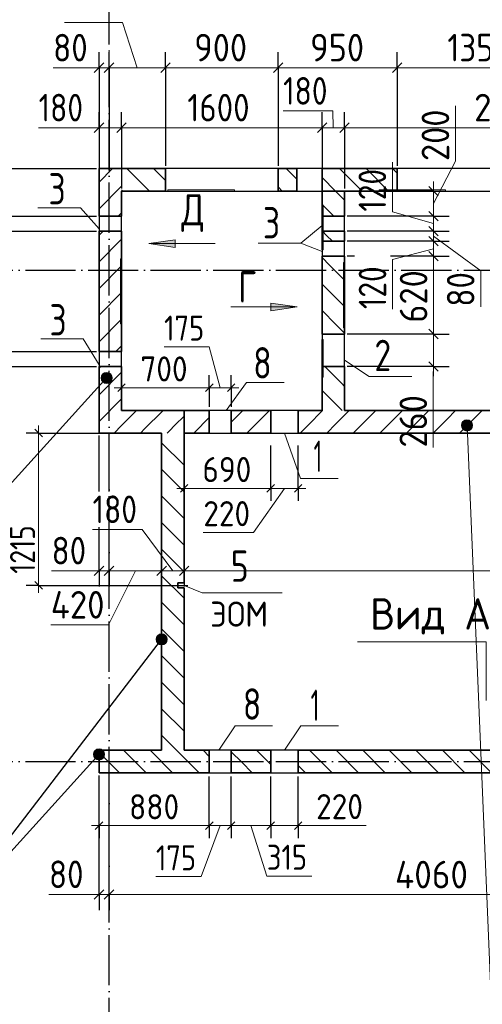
# Model space of a CAD drawing. Header units: millimetres. Extents: x -49773 to 2322955, y -3321 to 58485.
# Tile 411 of 580: x 1576300 to 1579992, y 37901 to 45754. Entities that reach past the tile are written whole.
import ezdxf

# ---------------------------------------------------------------- set-up
doc = ezdxf.new("R2010")
doc.units = ezdxf.units.MM
doc.linetypes.add('______11', pattern=[500, 400, -50, 0, -50])
doc.linetypes.add('______5', pattern=[1100, 800, -100, 100, -100])
for name, color, linetype, lineweight in [('Standard', 7, 'Continuous', 25), ('Высотная отметки_ общее', 7, 'Continuous', 13), ('Макрос окна_ общее', 7, 'Continuous', 13), ('Ограждение_ 2D надпись', 7, 'Continuous', 13), ('Размерная линия_ общее', 7, 'Continuous', 13), ('Размерная линия_ общее_1', 7, 'Continuous', 13), ('Стена_ общее', 7, 'Continuous', 35), ('Стена_ Сборный элемент', 7, 'Continuous', 35), ('тонкая', 7, 'Continuous', 25), ('Фундамент (1)', 7, 'Continuous', 35)]:
    doc.layers.add(name, color=color, linetype=linetype, lineweight=lineweight)
doc.layers.add('Осевая линия_ общее', color=7, linetype='______5', lineweight=13, true_color=0xa0a0a0)
doc.styles.add('ISOCPEUR', font='txt')

msp = doc.modelspace()

# ---------------------------------------------------------------- hatches: boundary and pattern name
at = {"layer": 'Высотная отметки_ общее', "linetype": 'Continuous', "lineweight": 13, "transparency": 33554687}
for points in [[(1576999.2, 42852.2), (1576953, 42914.3), (1576949.6, 42891.6)], [(1576999.2, 42852.2), (1576949.6, 42891.6), (1576976.5, 42855.5)], [(1576976.5, 42855.5), (1576949.6, 42891.6), (1576958, 42869.8)], [(1577021, 42860.5), (1576967.3, 42932.8), (1576953, 42914.3)], [(1577021, 42860.5), (1576953, 42914.3), (1576999.2, 42852.2)], [(1577035.3, 42879), (1576989.1, 42941.1), (1576967.3, 42932.8)], [(1577035.3, 42879), (1576967.3, 42932.8), (1577021, 42860.5)], [(1577038.6, 42901.7), (1577011.7, 42937.8), (1576989.1, 42941.1)], [(1577038.6, 42901.7), (1576989.1, 42941.1), (1577035.3, 42879)], [(1577011.7, 42937.8), (1577038.6, 42901.7), (1577030.2, 42923.5)], [(1579905.8, 42544.2), (1579864.7, 42562.6), (1579843.3, 42554.5)], [(1579864.7, 42562.6), (1579905.8, 42544.2), (1579887.8, 42559.2)], [(1579910.4, 42499.7), (1579828.3, 42536.5), (1579824.9, 42513.4)], [(1579910.4, 42499.7), (1579824.9, 42513.4), (1579895.5, 42481.7)], [(1579895.5, 42481.7), (1579824.9, 42513.4), (1579833, 42492)], [(1579913.9, 42522.8), (1579843.3, 42554.5), (1579828.3, 42536.5)], [(1579913.9, 42522.8), (1579828.3, 42536.5), (1579910.4, 42499.7)], [(1579895.5, 42481.7), (1579833, 42492), (1579874.1, 42473.6)], [(1579874.1, 42473.6), (1579833, 42492), (1579851, 42477.1)], [(1579905.8, 42544.2), (1579843.3, 42554.5), (1579913.9, 42522.8)], [(1577459.7, 40776), (1577406, 40848.2), (1577391.7, 40829.7)], [(1577474, 40794.5), (1577427.8, 40856.6), (1577406, 40848.2)], [(1577474, 40794.5), (1577406, 40848.2), (1577459.7, 40776)], [(1577477.3, 40817.1), (1577450.4, 40853.2), (1577427.8, 40856.6)], [(1577477.3, 40817.1), (1577427.8, 40856.6), (1577474, 40794.5)], [(1577450.4, 40853.2), (1577477.3, 40817.1), (1577468.9, 40838.9)], [(1577437.9, 40767.6), (1577391.7, 40829.7), (1577388.3, 40807.1)], [(1577437.9, 40767.6), (1577388.3, 40807.1), (1577415.2, 40771)], [(1577415.2, 40771), (1577388.3, 40807.1), (1577396.7, 40785.2)], [(1577459.7, 40776), (1577391.7, 40829.7), (1577437.9, 40767.6)], [(1576937.9, 39849.6), (1576891.7, 39911.7), (1576888.3, 39889.1)], [(1576959.7, 39858), (1576906, 39930.2), (1576891.7, 39911.7)], [(1576959.7, 39858), (1576891.7, 39911.7), (1576937.9, 39849.6)], [(1576974, 39876.5), (1576927.8, 39938.6), (1576906, 39930.2)], [(1576974, 39876.5), (1576906, 39930.2), (1576959.7, 39858)], [(1576977.3, 39899.2), (1576950.4, 39935.3), (1576927.8, 39938.6)], [(1576977.3, 39899.2), (1576927.8, 39938.6), (1576974, 39876.5)], [(1576950.4, 39935.3), (1576977.3, 39899.2), (1576968.9, 39921)], [(1576937.9, 39849.6), (1576888.3, 39889.1), (1576915.2, 39853)], [(1576915.2, 39853), (1576888.3, 39889.1), (1576896.7, 39867.3)]]:
    msp.add_hatch(color=7, dxfattribs=at).paths.add_polyline_path(points)
at = {"layer": 'Осевая линия_ общее', "linetype": 'Continuous', "lineweight": 13, "transparency": 33554687}
for points in [[(1577541, 43938.2), (1577331, 43968.2), (1577541, 43998.2)], [(1578304.6, 43493), (1578514.6, 43463), (1578304.6, 43433)]]:
    msp.add_hatch(color=7, dxfattribs=at).paths.add_polyline_path(points, flags=16)

# ---------------------------------------------------------------- linework, layer by layer
at = {"layer": 'Standard', "color": 7, "linetype": 'Continuous', "lineweight": 25, "transparency": 33554687}
for p, q in [((1578362.8, 44567.4), (1577462.8, 44567.4)), ((1577462.8, 44387.4), (1578362.8, 44387.4))]:
    msp.add_line(p, q, dxfattribs=at)
at = {"layer": 'Высотная отметки_ общее', "color": 7, "linetype": 'Continuous', "lineweight": 13, "transparency": 33554687}
for p, q in [((1576967.3, 42932.8), (1576967.3, 42932.8)), ((1577030.2, 42923.5), (1577030.2, 42923.5)), ((1576958, 42869.8), (1576958, 42869.8)), ((1577021, 42860.5), (1577021, 42860.5)), ((1579828.3, 42536.5), (1579828.3, 42536.5)), ((1579887.8, 42559.2), (1579887.8, 42559.2)), ((1579910.4, 42499.7), (1579910.4, 42499.7)), ((1579851, 42477.1), (1579851, 42477.1)), ((1577406, 40848.2), (1577406, 40848.2)), ((1577468.9, 40838.9), (1577468.9, 40838.9)), ((1577396.7, 40785.2), (1577396.7, 40785.2)), ((1577459.7, 40776), (1577459.7, 40776)), ((1576906, 39930.2), (1576906, 39930.2)), ((1576968.9, 39921), (1576968.9, 39921)), ((1576896.7, 39867.3), (1576896.7, 39867.3)), ((1576959.7, 39858), (1576959.7, 39858))]:
    msp.add_line(p, q, dxfattribs=at)
for points in [[(1576994.1, 42901), (1575656.1, 41423.8), (1573387.9, 41423.8)], [(1579871.1, 42518.1), (1580062.1, 37936.7), (1582330.2, 37936.7)], [(1576932.8, 39897.2), (1575594.8, 38420), (1573326.6, 38420)]]:
    msp.add_lwpolyline(points, dxfattribs=at)
for centre in [(1576994.1, 42896.7), (1579869.4, 42518.1), (1577432.8, 40812.1), (1576932.8, 39894.1)]:
    msp.add_circle(centre, 45, dxfattribs=at)
at = {"layer": 'Макрос окна_ общее', "color": 7, "linetype": 'Continuous', "lineweight": -3, "transparency": 33554687}
for p, q in [((1578662.8, 44567.4), (1578512.8, 44567.4)), ((1578712.8, 44567.4), (1578662.8, 44567.4)), ((1578712.8, 44567.4), (1578662.8, 44567.4)), ((1578512.8, 44387.4), (1578712.8, 44387.4)), ((1578662.8, 44387.4), (1578712.8, 44387.4)), ((1576932.8, 44187.4), (1576932.8, 44067.4)), ((1577112.8, 44067.4), (1577112.8, 44187.4)), ((1578712.8, 44187.4), (1578712.8, 44067.4)), ((1578892.8, 44067.4), (1578892.8, 44187.4)), ((1578712.8, 43987.4), (1578712.8, 43867.4)), ((1578892.8, 43867.4), (1578892.8, 43987.4)), ((1578712.8, 43247.4), (1578712.8, 42987.4)), ((1578892.8, 42987.4), (1578892.8, 43247.4)), ((1576932.8, 43107.4), (1576932.8, 42987.4)), ((1577112.8, 42987.4), (1577112.8, 43107.4)), ((1577987.8, 42637.4), (1577812.8, 42637.4)), ((1578522.8, 42637.4), (1578302.8, 42637.4)), ((1577812.8, 42457.4), (1577987.8, 42457.4)), ((1578302.8, 42457.4), (1578522.8, 42457.4)), ((1577987.8, 39927.4), (1577812.8, 39927.4)), ((1578522.8, 39927.4), (1578302.8, 39927.4)), ((1577812.8, 39747.4), (1577987.8, 39747.4)), ((1578302.8, 39747.4), (1578522.8, 39747.4))]:
    msp.add_line(p, q, dxfattribs=at)
at = {"layer": 'Ограждение_ 2D надпись', "color": 7, "linetype": 'Continuous', "lineweight": 13, "transparency": 33554687}
msp.add_line((1578713.2, 43906.3), (1578543.1, 43971.3), dxfattribs=at)
for points in [[(1576932.8, 44087.4), (1576785.9, 44254.3), (1576445.9, 44254.3)], [(1578713.2, 44112.2), (1578543.1, 43971.3), (1578203.1, 43971.3)], [(1576932.8, 43001.6), (1576807.6, 43209.4), (1576467.6, 43209.4)], [(1578892.8, 43037.8), (1579089.4, 42909.7), (1579429.4, 42909.7)], [(1577612.8, 41242.4), (1577755.4, 41183.4), (1578395.4, 41183.4)]]:
    msp.add_lwpolyline(points, dxfattribs=at)
at = {"layer": 'Осевая линия_ общее', "color": 253, "linetype": '______11', "lineweight": -3, "true_color": 0xa0a0a0, "transparency": 33554687}
for p, q in [((1577012.8, 5547.4), (1577012.8, 55627.4)), ((1565842.8, 43757.4), (1584262.8, 43757.4)), ((1565842.8, 39837.4), (1584262.8, 39837.4))]:
    msp.add_line(p, q, dxfattribs=at)
at = {"layer": 'Осевая линия_ общее', "color": 7, "linetype": 'Continuous', "lineweight": 13, "transparency": 33554687}
for p, q in [((1577331, 43968.2), (1577541, 43998.2)), ((1577541, 43998.2), (1577541, 43938.2)), ((1577331, 43968.2), (1577861, 43968.2)), ((1577331, 43968.2), (1577331, 43968.2)), ((1577331, 43968.2), (1577331, 43968.2)), ((1577331, 43968.2), (1577331, 43968.2)), ((1577541, 43938.2), (1577331, 43968.2)), ((1577541, 43968.2), (1577556, 43968.2)), ((1578514.6, 43463), (1577984.6, 43463)), ((1578304.6, 43463), (1578289.6, 43463)), ((1578304.6, 43433), (1578304.6, 43493)), ((1578304.6, 43493), (1578514.6, 43463)), ((1578514.6, 43463), (1578304.6, 43433)), ((1578514.6, 43463), (1578514.6, 43463)), ((1578514.6, 43463), (1578514.6, 43463)), ((1578514.6, 43463), (1578514.6, 43463))]:
    msp.add_line(p, q, dxfattribs=at)
for points in [[(1577947.1, 42637.4), (1578111.2, 42861.3), (1578411.2, 42861.3)], [(1578412.8, 42457.4), (1578540.7, 42095.2), (1578840.7, 42095.2)], [(1580023.3, 40323.6), (1580023.3, 40793.6), (1578996.2, 40793.6)], [(1577887.8, 39927.4), (1578018.4, 40122.6), (1578318.4, 40122.6)], [(1578412.8, 39927.4), (1578543.4, 40122.6), (1578843.4, 40122.6)]]:
    msp.add_lwpolyline(points, dxfattribs=at)
at = {"layer": 'Размерная линия_ общее', "color": 7, "linetype": 'Continuous', "lineweight": 13, "transparency": 33554687}
for p, q in [((1577119.6, 45731.1), (1576657.6, 45731.1)), ((1577237.8, 45371.4), (1577119.6, 45731.1)), ((1576852.9, 45370.8), (1576566.9, 45370.8)), ((1576972.8, 45371.4), (1576852.9, 45370.8)), ((1576932.8, 45371.4), (1576857.8, 45371.4)), ((1576932.8, 45371.4), (1577012.8, 45371.4)), ((1577012.8, 45371.4), (1577462.8, 45371.4)), ((1577462.8, 45371.4), (1578362.8, 45371.4)), ((1578362.8, 45371.4), (1579312.8, 45371.4)), ((1579312.8, 45371.4), (1580662.8, 45371.4)), ((1578798, 45026.2), (1578402, 45026.2)), ((1578802.8, 44892.9), (1578798, 45026.2)), ((1579777.6, 44626.6), (1579777.6, 45066.6)), ((1576847, 44892.8), (1576451, 44892.8)), ((1577022.8, 44892.9), (1576847, 44892.8)), ((1576932.8, 44892.9), (1576857.8, 44892.9)), ((1576932.8, 44892.9), (1577112.8, 44892.9)), ((1577112.8, 44892.9), (1578712.8, 44892.9)), ((1578712.8, 44892.9), (1578892.8, 44892.9)), ((1578892.8, 44892.9), (1581552.8, 44892.9)), ((1579274.1, 44223), (1579274.1, 44619)), ((1579603.1, 44287.4), (1579777.6, 44626.6)), ((1579603.1, 44387.4), (1579603.1, 44462.4)), ((1579603.1, 44127.4), (1579274.1, 44223)), ((1579603.1, 44187.4), (1579603.1, 44067.4)), ((1579603.1, 44067.4), (1579603.1, 43987.4)), ((1579603.1, 44027.4), (1579979.2, 43751.4)), ((1579603.1, 43987.4), (1579603.1, 43867.4)), ((1579603.1, 43927.4), (1579275.4, 43842.2)), ((1579275.4, 43842.2), (1579275.4, 43446.2)), ((1579979.2, 43751.4), (1579979.2, 43465.4)), ((1579603.1, 43247.4), (1579603.1, 42987.4)), ((1579603.1, 43117.4), (1579600.8, 42781.2)), ((1579603.1, 42987.4), (1579603.1, 42912.4)), ((1579600.8, 42781.2), (1579600.8, 42341.2)), ((1577277.6, 41689.2), (1576881.6, 41689.2)), ((1577522.8, 41358), (1577277.6, 41689.2)), ((1576840.4, 41359.6), (1576554.4, 41359.6)), ((1576972.8, 41358), (1576840.4, 41359.6)), ((1576932.8, 41358), (1576857.8, 41358)), ((1576932.8, 41358), (1577012.8, 41358)), ((1577222.8, 41358), (1577009.9, 40927.7)), ((1577012.8, 41358), (1577432.8, 41358)), ((1577432.8, 41358), (1577612.8, 41358)), ((1577612.8, 41358), (1582512.8, 41358)), ((1577009.9, 40927.7), (1576547.9, 40927.7)), ((1576819.6, 38778.3), (1576533.6, 38778.3)), ((1576972.8, 38776.2), (1576819.6, 38778.3)), ((1576932.8, 38776.2), (1576857.8, 38776.2)), ((1576932.8, 38776.2), (1577012.8, 38776.2)), ((1577012.8, 38776.2), (1581072.8, 38776.2))]:
    msp.add_line(p, q, dxfattribs=at)
at = {"layer": 'Размерная линия_ общее', "color": 253, "linetype": 'Continuous', "lineweight": -3, "true_color": 0xa0a0a0, "transparency": 33554687}
for p, q in [((1576932.8, 45371.4), (1576932.8, 45496.4)), ((1577012.8, 45371.4), (1577012.8, 45496.4)), ((1577462.8, 45371.4), (1577462.8, 45496.4)), ((1578362.8, 45371.4), (1578362.8, 45496.4)), ((1579312.8, 45371.4), (1579312.8, 45496.4)), ((1576932.8, 45371.4), (1576932.8, 45246.4)), ((1576932.8, 45371.4), (1576932.8, 44537.4)), ((1577012.8, 45371.4), (1577012.8, 45246.4)), ((1577012.8, 45371.4), (1577012.8, 44537.4)), ((1577462.8, 45371.4), (1577462.8, 45246.4)), ((1577462.8, 45371.4), (1577462.8, 44587.4)), ((1578362.8, 45371.4), (1578362.8, 45246.4)), ((1578362.8, 45371.4), (1578362.8, 44587.4)), ((1579312.8, 45371.4), (1579312.8, 45246.4)), ((1579312.8, 45371.4), (1579312.8, 44587.4)), ((1576932.8, 44892.9), (1576932.8, 45017.9)), ((1577112.8, 44892.9), (1577112.8, 45017.9)), ((1578712.8, 44892.9), (1578712.8, 45017.9)), ((1578892.8, 44892.9), (1578892.8, 45017.9)), ((1576932.8, 44892.9), (1576932.8, 44897.1)), ((1576932.8, 44892.9), (1576932.8, 44767.9)), ((1577112.8, 44892.9), (1577112.8, 44767.9)), ((1577112.8, 44892.9), (1577112.8, 44407.4)), ((1578712.8, 44892.9), (1578712.8, 44767.9)), ((1578712.8, 44892.9), (1578712.8, 44407.4)), ((1578892.8, 44892.9), (1578892.8, 44767.9)), ((1578892.8, 44892.9), (1578892.8, 44407.4)), ((1576123.4, 44567.4), (1576912.8, 44567.4)), ((1578971.1, 44387.4), (1578912.8, 44387.4)), ((1579603.1, 44387.4), (1579478.1, 44387.4)), ((1579603.1, 44387.4), (1579728.1, 44387.4)), ((1576123.4, 44187.4), (1576912.8, 44187.4)), ((1579603.1, 44187.4), (1579478.1, 44187.4)), ((1579603.1, 44187.4), (1579728.1, 44187.4)), ((1576123.4, 44067.4), (1576912.8, 44067.4)), ((1579603.1, 44067.4), (1579478.1, 44067.4)), ((1579603.1, 44067.4), (1579728.1, 44067.4)), ((1579603.1, 43987.4), (1579478.1, 43987.4)), ((1579603.1, 43987.4), (1579728.1, 43987.4)), ((1578972.5, 43867.4), (1578912.8, 43867.4)), ((1579603.1, 43867.4), (1579478.1, 43867.4)), ((1579603.1, 43867.4), (1579728.1, 43867.4)), ((1579603.1, 43247.4), (1578912.8, 43247.4)), ((1579603.1, 43247.4), (1579478.1, 43247.4)), ((1579603.1, 43247.4), (1579728.1, 43247.4)), ((1576123.4, 43107.4), (1576912.8, 43107.4)), ((1576123.4, 42987.4), (1576912.8, 42987.4)), ((1579603.1, 42987.4), (1578912.8, 42987.4)), ((1579603.1, 42987.4), (1579478.1, 42987.4)), ((1579603.1, 42987.4), (1579728.1, 42987.4)), ((1576932.8, 41992.2), (1576932.8, 42437.4)), ((1577012.8, 41992.2), (1577012.8, 42437.4)), ((1576932.8, 41358), (1576932.8, 41483)), ((1577012.8, 41358), (1577012.8, 41483)), ((1577432.8, 41358), (1577432.8, 41483)), ((1577612.8, 41358), (1577612.8, 41483)), ((1576932.8, 41358), (1576932.8, 41233)), ((1577012.8, 41358), (1577012.8, 41233)), ((1577432.8, 41358), (1577432.8, 41233)), ((1577612.8, 41358), (1577612.8, 41233)), ((1576932.8, 38776.2), (1576932.8, 38901.2)), ((1577012.8, 38776.2), (1577012.8, 38901.2)), ((1576932.8, 38776.2), (1576932.8, 38651.2)), ((1577012.8, 38776.2), (1577012.8, 38651.2))]:
    msp.add_line(p, q, dxfattribs=at)
at = {"layer": 'Размерная линия_ общее', "color": 7, "linetype": 'Continuous', "lineweight": 25, "transparency": 33554687}
for p, q in [((1576895.3, 45333.9), (1576970.3, 45408.9)), ((1576975.3, 45333.9), (1577050.3, 45408.9)), ((1577425.3, 45333.9), (1577500.3, 45408.9)), ((1578325.3, 45333.9), (1578400.3, 45408.9)), ((1579275.3, 45333.9), (1579350.3, 45408.9)), ((1576895.3, 44855.4), (1576970.3, 44930.4)), ((1577075.3, 44855.4), (1577150.3, 44930.4)), ((1578675.3, 44855.4), (1578750.3, 44930.4)), ((1578855.3, 44855.4), (1578930.3, 44930.4)), ((1579565.6, 44424.9), (1579640.6, 44349.9)), ((1579565.6, 44224.9), (1579640.6, 44149.9)), ((1579565.6, 44104.9), (1579640.6, 44029.9)), ((1579565.6, 44024.9), (1579640.6, 43949.9)), ((1579565.6, 43904.9), (1579640.6, 43829.9)), ((1579565.6, 43284.9), (1579640.6, 43209.9)), ((1579565.6, 43024.9), (1579640.6, 42949.9)), ((1576895.3, 41320.5), (1576970.3, 41395.5)), ((1576975.3, 41320.5), (1577050.3, 41395.5)), ((1577395.3, 41320.5), (1577470.3, 41395.5)), ((1577575.3, 41320.5), (1577650.3, 41395.5)), ((1576895.3, 38738.7), (1576970.3, 38813.7)), ((1576975.3, 38738.7), (1577050.3, 38813.7))]:
    msp.add_line(p, q, dxfattribs=at)
at = {"layer": 'Размерная линия_ общее', "color": 253, "linetype": 'Continuous', "lineweight": -3, "true_color": 0xa0a0a0, "transparency": 33554687}
for points in [[(1579603.1, 44387.4), (1579503.4, 44387.4), (1579503.4, 44387.4), (1579257.1, 44387.4)], [(1579603.1, 44187.4), (1579587.8, 44187.4), (1579587.8, 44187.4), (1578912.8, 44187.4)], [(1579603.1, 44067.4), (1579536.8, 44067.4), (1579536.8, 44067.4), (1578912.8, 44067.4)], [(1579603.1, 43987.4), (1579502.7, 43987.4), (1579502.7, 43987.4), (1578912.8, 43987.4)], [(1579603.1, 43867.4), (1579451.7, 43867.4), (1579451.7, 43867.4), (1579258.4, 43867.4)], [(1577612.8, 41358), (1577612.8, 41376), (1577612.8, 41376), (1577612.8, 41376.1), (1577612.8, 41376.1), (1577612.8, 42637.4)], [(1577432.8, 41358), (1577432.8, 41376.1), (1577432.8, 41376.1), (1577432.8, 41376.2), (1577432.8, 41376.2), (1577432.8, 42437.4)], [(1576932.8, 41358), (1576932.8, 41376.4), (1576932.8, 41376.4), (1576932.8, 41376.4), (1576932.8, 41376.4), (1576932.8, 41706.2)], [(1577012.8, 41358), (1577012.8, 41376.3), (1577012.8, 41376.3), (1577012.8, 41376.4), (1577012.8, 41376.4), (1577012.8, 41706.2)], [(1576932.8, 38776.2), (1576932.8, 38795), (1576932.8, 38795), (1576932.8, 38795.1), (1576932.8, 38795.1), (1576932.8, 38795.1), (1576932.8, 38795.1), (1576932.8, 39727.4)], [(1577012.8, 38776.2), (1577012.8, 38794.9), (1577012.8, 38794.9), (1577012.8, 38795.1), (1577012.8, 38795.1), (1577012.8, 38795.1), (1577012.8, 38795.1), (1577012.8, 39727.4)]]:
    msp.add_lwpolyline(points, dxfattribs=at)
at = {"layer": 'Размерная линия_ общее', "color": 7, "linetype": 'Continuous', "lineweight": 13, "transparency": 33554687}
for points in [[(1579603.1, 44387.4), (1579603.1, 44198.2), (1579603.1, 44198.2), (1579603.1, 44187.4)], [(1579603.1, 43867.4), (1579603.1, 43515.6), (1579603.1, 43515.6), (1579603.1, 43247.4)]]:
    msp.add_lwpolyline(points, dxfattribs=at)
at = {"layer": 'Размерная линия_ общее_1', "color": 7, "linetype": 'Continuous', "lineweight": 13, "transparency": 33554687}
for p, q in [((1577812.1, 43144), (1577452.1, 43144)), ((1577900.3, 42818.8), (1577812.1, 43144)), ((1577112.8, 42818.8), (1577052.8, 42818.8)), ((1577112.8, 42818.8), (1577812.8, 42818.8)), ((1577812.8, 42818.8), (1577987.8, 42818.8)), ((1577987.8, 42818.8), (1578047.8, 42818.8)), ((1576451.2, 42457.4), (1576451.2, 42517.4)), ((1576451.2, 42457.4), (1576451.2, 41242.4)), ((1577612.8, 42016.4), (1577552.8, 42016.4)), ((1578412.8, 42016.4), (1578165.4, 41664.7)), ((1578302.8, 42016.4), (1578522.8, 42016.4)), ((1578522.8, 42016.4), (1578582.8, 42016.4)), ((1578165.4, 41664.7), (1577765.4, 41664.7)), ((1576451.2, 41242.4), (1576451.2, 41182.4)), ((1576932.8, 39326.8), (1576872.8, 39326.8)), ((1577900.3, 39326.8), (1577747.1, 38919.6)), ((1577812.8, 39326.8), (1577987.8, 39326.8)), ((1577987.8, 39326.8), (1578302.8, 39326.8)), ((1578145.3, 39326.8), (1578272.2, 38924.1)), ((1578302.8, 39326.8), (1578522.8, 39326.8)), ((1578412.8, 39326.8), (1578665.7, 39328)), ((1578522.8, 39326.8), (1578582.8, 39326.8)), ((1578665.7, 39328), (1579065.7, 39328)), ((1577747.1, 38919.6), (1577387.1, 38919.6)), ((1578272.2, 38924.1), (1578632.3, 38924.1))]:
    msp.add_line(p, q, dxfattribs=at)
at = {"layer": 'Размерная линия_ общее_1', "color": 253, "linetype": 'Continuous', "lineweight": -3, "true_color": 0xa0a0a0, "transparency": 33554687}
for p, q in [((1577112.8, 42818.8), (1577112.8, 42918.8)), ((1577812.8, 42818.8), (1577812.8, 42918.8)), ((1577987.8, 42818.8), (1577987.8, 42918.8)), ((1577112.8, 42818.8), (1577112.8, 42718.8)), ((1577112.8, 42818.8), (1577112.8, 42667.4)), ((1577812.8, 42818.8), (1577812.8, 42718.8)), ((1577812.8, 42818.8), (1577812.8, 42667.4)), ((1577987.8, 42818.8), (1577987.8, 42718.8)), ((1577987.8, 42818.8), (1577987.8, 42667.4)), ((1576451.2, 42457.4), (1576351.2, 42457.4)), ((1576451.2, 42457.4), (1576551.2, 42457.4)), ((1576451.2, 42457.4), (1577432.8, 42457.4)), ((1578302.8, 42016.4), (1578302.8, 42357.4)), ((1578522.8, 42016.4), (1578522.8, 42357.4)), ((1577612.8, 42016.4), (1577612.8, 42116.4)), ((1578302.8, 42016.4), (1578302.8, 42116.4)), ((1578522.8, 42016.4), (1578522.8, 42116.4)), ((1577612.8, 42016.4), (1577612.8, 41916.4)), ((1578302.8, 42016.4), (1578302.8, 41916.4)), ((1578522.8, 42016.4), (1578522.8, 41916.4)), ((1576451.2, 41242.4), (1576351.2, 41242.4)), ((1576451.2, 41242.4), (1576551.2, 41242.4)), ((1576451.2, 41242.4), (1577642.8, 41242.4)), ((1576932.8, 39326.8), (1576932.8, 39426.8)), ((1577812.8, 39326.8), (1577812.8, 39426.8)), ((1577987.8, 39326.8), (1577987.8, 39426.8)), ((1578302.8, 39326.8), (1578302.8, 39426.8)), ((1578522.8, 39326.8), (1578522.8, 39426.8)), ((1576932.8, 39326.8), (1576932.8, 39226.8)), ((1577812.8, 39326.8), (1577812.8, 39226.8)), ((1577987.8, 39326.8), (1577987.8, 39226.8)), ((1578302.8, 39326.8), (1578302.8, 39226.8)), ((1578522.8, 39326.8), (1578522.8, 39226.8))]:
    msp.add_line(p, q, dxfattribs=at)
at = {"layer": 'Размерная линия_ общее_1', "color": 7, "linetype": 'Continuous', "lineweight": 25, "transparency": 33554687}
for p, q in [((1577082.8, 42788.8), (1577142.8, 42848.8)), ((1577782.8, 42788.8), (1577842.8, 42848.8)), ((1577957.8, 42788.8), (1578017.8, 42848.8)), ((1576421.2, 42487.4), (1576481.2, 42427.4)), ((1577582.8, 41986.4), (1577642.8, 42046.4)), ((1578272.8, 41986.4), (1578332.8, 42046.4)), ((1578492.8, 41986.4), (1578552.8, 42046.4)), ((1576421.2, 41272.4), (1576481.2, 41212.4)), ((1576902.8, 39296.8), (1576962.8, 39356.8)), ((1577782.8, 39296.8), (1577842.8, 39356.8)), ((1577957.8, 39296.8), (1578017.8, 39356.8)), ((1578272.8, 39296.8), (1578332.8, 39356.8)), ((1578492.8, 39296.8), (1578552.8, 39356.8))]:
    msp.add_line(p, q, dxfattribs=at)
at = {"layer": 'Размерная линия_ общее_1', "color": 253, "linetype": 'Continuous', "lineweight": -3, "true_color": 0xa0a0a0, "transparency": 33554687}
for points in [[(1577612.8, 42016.4), (1577612.8, 42147), (1577612.8, 42147), (1577612.8, 42637.4)], [(1576932.8, 39326.8), (1576932.8, 39595.9), (1576932.8, 39595.9), (1576932.8, 39717.4)], [(1577812.8, 39326.8), (1577812.8, 39347.3), (1577812.8, 39347.3), (1577812.8, 39717.4)], [(1577987.8, 39326.8), (1577987.8, 39347.5), (1577987.8, 39347.5), (1577987.8, 39717.4)], [(1578302.8, 39326.8), (1578302.8, 39347.7), (1578302.8, 39347.7), (1578302.8, 39717.4)], [(1578522.8, 39326.8), (1578522.8, 39347.9), (1578522.8, 39347.9), (1578522.8, 39717.4)]]:
    msp.add_lwpolyline(points, dxfattribs=at)
at = {"layer": 'Размерная линия_ общее_1', "color": 7, "linetype": 'Continuous', "lineweight": 13, "transparency": 33554687}
for points in [[(1577612.8, 42016.4), (1577658.7, 42016.4), (1577658.7, 42016.4), (1578302.8, 42016.4)], [(1576932.8, 39326.8), (1577093.9, 39326.8), (1577093.9, 39326.8), (1577182, 39326.8), (1577182, 39326.8), (1577812.8, 39326.8)]]:
    msp.add_lwpolyline(points, dxfattribs=at)
at = {"layer": 'Стена_ общее', "color": 7, "linetype": 'Continuous', "lineweight": 35, "transparency": 33554687}
for p, q in [((1577112.8, 44567.4), (1576932.8, 44567.4)), ((1576932.8, 44567.4), (1576932.8, 44187.4)), ((1577462.8, 44567.4), (1577112.8, 44567.4)), ((1577462.8, 44567.4), (1577462.8, 44387.4)), ((1578362.8, 44387.4), (1578362.8, 44567.4)), ((1578512.8, 44567.4), (1578362.8, 44567.4)), ((1578512.8, 44567.4), (1578512.8, 44387.4)), ((1579312.8, 44567.4), (1578712.8, 44567.4)), ((1578712.8, 44567.4), (1578712.8, 44387.4)), ((1579312.8, 44567.4), (1579312.8, 44387.4)), ((1577112.8, 44187.4), (1577112.8, 44387.4)), ((1577112.8, 44387.4), (1577462.8, 44387.4)), ((1578362.8, 44387.4), (1578512.8, 44387.4)), ((1578712.8, 44387.4), (1578712.8, 44187.4)), ((1578712.8, 44387.4), (1578892.8, 44387.4)), ((1578892.8, 44187.4), (1578892.8, 44387.4)), ((1578892.8, 44387.4), (1579312.8, 44387.4)), ((1577112.8, 44187.4), (1576932.8, 44187.4)), ((1578892.8, 44187.4), (1578712.8, 44187.4)), ((1576932.8, 44067.4), (1577112.8, 44067.4)), ((1576932.8, 44067.4), (1576932.8, 43107.4)), ((1577112.8, 43107.4), (1577112.8, 44067.4)), ((1578712.8, 44067.4), (1578892.8, 44067.4)), ((1578712.8, 44067.4), (1578712.8, 43987.4)), ((1578892.8, 43987.4), (1578892.8, 44067.4)), ((1578892.8, 43987.4), (1578712.8, 43987.4)), ((1578712.8, 43867.4), (1578892.8, 43867.4)), ((1578712.8, 43867.4), (1578712.8, 43247.4)), ((1578892.8, 43247.4), (1578892.8, 43867.4)), ((1578892.8, 43247.4), (1578712.8, 43247.4)), ((1577112.8, 43107.4), (1576932.8, 43107.4)), ((1576932.8, 42987.4), (1577112.8, 42987.4)), ((1576932.8, 42987.4), (1576932.8, 42457.4)), ((1577112.8, 42637.4), (1577112.8, 42987.4)), ((1578712.8, 42987.4), (1578892.8, 42987.4)), ((1578712.8, 42987.4), (1578712.8, 42637.4)), ((1578892.8, 42637.4), (1578892.8, 42987.4)), ((1577812.8, 42637.4), (1577112.8, 42637.4)), ((1577612.8, 41262.4), (1577612.8, 42637.4)), ((1577812.8, 42637.4), (1577812.8, 42457.4)), ((1577987.8, 42457.4), (1577987.8, 42637.4)), ((1578302.8, 42637.4), (1577987.8, 42637.4)), ((1578302.8, 42637.4), (1578302.8, 42457.4)), ((1578522.8, 42457.4), (1578522.8, 42637.4)), ((1578712.8, 42637.4), (1578522.8, 42637.4)), ((1581042.8, 42637.4), (1578892.8, 42637.4)), ((1576932.8, 42457.4), (1577112.8, 42457.4)), ((1577112.8, 42457.4), (1577432.8, 42457.4)), ((1577432.8, 42457.4), (1577432.8, 39927.4)), ((1577612.8, 42457.4), (1577812.8, 42457.4)), ((1577987.8, 42457.4), (1578302.8, 42457.4)), ((1578522.8, 42457.4), (1581042.8, 42457.4)), ((1577612.8, 41262.4), (1577562.8, 41262.4)), ((1577562.8, 41262.4), (1577562.8, 41222.4)), ((1577562.8, 41222.4), (1577612.8, 41222.4)), ((1577612.8, 39927.4), (1577612.8, 41222.4)), ((1577432.8, 39927.4), (1576932.8, 39927.4)), ((1576932.8, 39927.4), (1576932.8, 39747.4)), ((1577812.8, 39927.4), (1577612.8, 39927.4)), ((1577812.8, 39927.4), (1577812.8, 39747.4)), ((1577987.8, 39747.4), (1577987.8, 39927.4)), ((1578302.8, 39927.4), (1577987.8, 39927.4)), ((1578302.8, 39927.4), (1578302.8, 39747.4)), ((1578522.8, 39747.4), (1578522.8, 39927.4)), ((1581072.8, 39927.4), (1578522.8, 39927.4)), ((1576932.8, 39747.4), (1577812.8, 39747.4)), ((1577987.8, 39747.4), (1578302.8, 39747.4)), ((1578522.8, 39747.4), (1581072.8, 39747.4))]:
    msp.add_line(p, q, dxfattribs=at)
at = {"layer": 'Стена_ общее', "color": 253, "linetype": '______11', "lineweight": 18, "true_color": 0xababab, "transparency": 33554687}
for p, q in [((1576932.8, 44458.9), (1577041.4, 44567.4)), ((1578512.8, 44482.2), (1578427.6, 44567.4)), ((1579312.8, 44530.7), (1579276.1, 44567.4)), ((1577085.7, 44187.4), (1577112.8, 44214.6)), ((1576932.8, 44034.6), (1576965.7, 44067.4)), ((1577112.8, 42517.5), (1577232.7, 42637.4)), ((1577432.8, 42168.1), (1577612.8, 41988.1)), ((1577432.8, 41743.8), (1577612.8, 41563.8)), ((1577432.8, 41319.6), (1577612.8, 41139.6)), ((1577432.8, 40895.3), (1577612.8, 40715.3)), ((1577432.8, 40471), (1577612.8, 40291)), ((1577432.8, 40046.8), (1577552.2, 39927.4)), ((1577307.9, 39747.4), (1577127.9, 39927.4)), ((1577732.2, 39747.4), (1577552.2, 39927.4)), ((1578580.7, 39747.4), (1578522.8, 39805.3))]:
    msp.add_line(p, q, dxfattribs=at)
at = {"layer": 'Стена_ общее', "color": 253, "linetype": '______5', "lineweight": 18, "true_color": 0xababab, "transparency": 33554687}
for p, q in [((1577462.8, 44471.5), (1577366.9, 44567.4)), ((1576932.8, 44246.7), (1577112.8, 44426.7)), ((1578819.7, 44387.4), (1578892.8, 44314.3)), ((1576932.8, 42973.9), (1576946.3, 42987.4)), ((1578712.8, 42797.3), (1578872.7, 42637.4)), ((1577432.8, 42380.2), (1577612.8, 42200.2)), ((1577432.8, 41956), (1577612.8, 41776)), ((1577432.8, 41531.7), (1577612.8, 41351.7)), ((1577432.8, 41107.4), (1577612.8, 40927.4)), ((1577432.8, 40683.2), (1577612.8, 40503.2)), ((1577432.8, 40258.9), (1577612.8, 40078.9)), ((1577095.8, 39747.4), (1576932.8, 39910.4)), ((1577520, 39747.4), (1577340, 39927.4)), ((1577812.8, 39878.9), (1577764.3, 39927.4))]:
    msp.add_line(p, q, dxfattribs=at)
at = {"layer": 'Стена_ общее', "color": 7, "linetype": 'Continuous', "lineweight": 25, "transparency": 33554687}
for p, q in [((1580662.8, 44567.4), (1579312.8, 44567.4)), ((1579312.8, 44387.4), (1580662.8, 44387.4))]:
    msp.add_line(p, q, dxfattribs=at)
at = {"layer": 'Стена_ общее', "color": 253, "linetype": '______11', "lineweight": 18, "true_color": 0xababab, "transparency": 33554687}
for points in [[(1577334.8, 44387.4), (1577334.8, 44387.4), (1577154.8, 44567.4)], [(1579031.9, 44387.4), (1579031.9, 44387.4), (1578851.9, 44567.4)], [(1578712.8, 44282.2), (1578724.9, 44270.1), (1578724.9, 44270.1), (1578798.9, 44196.1), (1578798.9, 44196.1), (1578807.6, 44187.4)], [(1578712.8, 43857.9), (1578773.5, 43797.2), (1578773.5, 43797.2), (1578892.8, 43677.9), (1578892.8, 43677.9)], [(1576932.8, 43610.3), (1577112.8, 43790.3), (1577112.8, 43790.3)], [(1578712.8, 43433.7), (1578822.2, 43324.3), (1578822.2, 43324.3), (1578892.8, 43253.7), (1578892.8, 43253.7)], [(1576932.8, 43186.1), (1577112.8, 43366.1), (1577112.8, 43366.1)], [(1578734.8, 42987.4), (1578870.8, 42851.4), (1578870.8, 42851.4), (1578892.8, 42829.4)], [(1576932.8, 42761.8), (1577112.8, 42941.8), (1577112.8, 42941.8), (1577112.8, 42941.8), (1577112.8, 42941.8)], [(1577477, 42457.4), (1577493.4, 42473.8), (1577493.4, 42473.8), (1577541.9, 42522.3), (1577541.9, 42522.3), (1577612.8, 42593.3)], [(1577987.8, 42544), (1578041.7, 42597.9), (1578041.7, 42597.9), (1578081.2, 42637.4)], [(1578749.8, 42457.4), (1578823.4, 42531.1), (1578823.4, 42531.1), (1578929.8, 42637.4), (1578929.8, 42637.4)], [(1579174, 42457.4), (1579266.8, 42550.2), (1579266.8, 42550.2), (1579354, 42637.4), (1579354, 42637.4)], [(1579598.3, 42457.4), (1579710.1, 42569.3), (1579710.1, 42569.3), (1579778.3, 42637.4), (1579778.3, 42637.4)], [(1577052.7, 42457.4), (1577112.8, 42517.5), (1577112.8, 42517.5), (1577112.8, 42517.5), (1577112.8, 42517.5)], [(1578156.4, 39747.4), (1578071.5, 39832.4), (1578071.5, 39832.4), (1577987.8, 39916)], [(1579005, 39747.4), (1578825, 39927.4), (1578825, 39927.4)], [(1579429.2, 39747.4), (1579249.2, 39927.4), (1579249.2, 39927.4)], [(1579853.5, 39747.4), (1579673.5, 39927.4), (1579673.5, 39927.4)]]:
    msp.add_lwpolyline(points, dxfattribs=at)
at = {"layer": 'Стена_ общее', "color": 253, "linetype": '______5', "lineweight": 18, "true_color": 0xababab, "transparency": 33554687}
for points in [[(1579244, 44387.4), (1579244, 44387.4), (1579064, 44567.4)], [(1578819.7, 44387.4), (1578819.7, 44387.4), (1578712.8, 44494.3)], [(1577122.7, 44387.4), (1577122.7, 44387.4), (1577112.8, 44397.3)], [(1578395.5, 44387.4), (1578395.5, 44387.4), (1578362.8, 44420.1)], [(1578715.5, 44067.4), (1578749.2, 44033.7), (1578749.2, 44033.7), (1578795.5, 43987.4)], [(1576932.8, 43822.5), (1577112.8, 44002.5), (1577112.8, 44002.5)], [(1578712.8, 43645.8), (1578797.8, 43560.8), (1578797.8, 43560.8), (1578892.8, 43465.8), (1578892.8, 43465.8)], [(1576932.8, 43398.2), (1577112.8, 43578.2), (1577112.8, 43578.2)], [(1577066.3, 43107.4), (1577112.8, 43153.9), (1577112.8, 43153.9)], [(1576932.8, 42549.7), (1577112.8, 42729.7), (1577112.8, 42729.7), (1577112.8, 42729.7), (1577112.8, 42729.7)], [(1577264.8, 42457.4), (1577271.7, 42464.3), (1577271.7, 42464.3), (1577291.9, 42484.5), (1577291.9, 42484.5), (1577444.8, 42637.4)], [(1577689.1, 42457.4), (1577715, 42483.4), (1577715, 42483.4), (1577791.8, 42560.1), (1577791.8, 42560.1), (1577812.8, 42581.1)], [(1578113.4, 42457.4), (1578158.4, 42502.4), (1578158.4, 42502.4), (1578291.7, 42635.7), (1578291.7, 42635.7), (1578293.4, 42637.4)], [(1578537.6, 42457.4), (1578601.7, 42521.5), (1578601.7, 42521.5), (1578717.6, 42637.4), (1578717.6, 42637.4)], [(1578961.9, 42457.4), (1579045.1, 42540.6), (1579045.1, 42540.6), (1579141.9, 42637.4), (1579141.9, 42637.4)], [(1579386.2, 42457.4), (1579488.5, 42559.7), (1579488.5, 42559.7), (1579566.2, 42637.4), (1579566.2, 42637.4)], [(1579810.4, 42457.4), (1579931.8, 42578.8), (1579931.8, 42578.8), (1579990.4, 42637.4), (1579990.4, 42637.4)], [(1578302.8, 39813.2), (1578188.6, 39927.4), (1578188.6, 39927.4)], [(1578792.8, 39747.4), (1578612.8, 39927.4), (1578612.8, 39927.4)], [(1579217.1, 39747.4), (1579037.1, 39927.4), (1579037.1, 39927.4)], [(1579641.4, 39747.4), (1579461.4, 39927.4), (1579461.4, 39927.4)], [(1580065.6, 39747.4), (1579885.6, 39927.4), (1579885.6, 39927.4)]]:
    msp.add_lwpolyline(points, dxfattribs=at)
at = {"layer": 'Стена_ Сборный элемент', "color": 7, "linetype": 'Continuous', "lineweight": 13, "transparency": 33554687}
for p, q in [((1577482.8, 44396.4), (1577482.8, 44396.4)), ((1577482.8, 44396.4), (1578012.8, 44396.4)), ((1578012.8, 44396.4), (1577482.8, 44396.4)), ((1577482.8, 44386.4), (1577482.8, 44396.4)), ((1577482.8, 44386.4), (1577482.8, 44396.4)), ((1577482.8, 44386.4), (1577482.8, 44386.4)), ((1577482.8, 44386.4), (1578012.8, 44386.4)), ((1578012.8, 44386.4), (1577482.8, 44386.4)), ((1578012.8, 44396.4), (1578012.8, 44396.4)), ((1578012.8, 44386.4), (1578012.8, 44396.4)), ((1578012.8, 44386.4), (1578012.8, 44396.4)), ((1578012.8, 44386.4), (1578012.8, 44386.4)), ((1579167.8, 44396.4), (1579167.8, 44396.4)), ((1579167.8, 44396.4), (1579697.8, 44396.4)), ((1579697.8, 44396.4), (1579167.8, 44396.4)), ((1579167.8, 44386.4), (1579167.8, 44396.4)), ((1579167.8, 44386.4), (1579167.8, 44396.4)), ((1579167.8, 44386.4), (1579167.8, 44386.4)), ((1579167.8, 44386.4), (1579697.8, 44386.4)), ((1579697.8, 44386.4), (1579167.8, 44386.4)), ((1579697.8, 44396.4), (1579697.8, 44396.4)), ((1579697.8, 44386.4), (1579697.8, 44396.4)), ((1579697.8, 44386.4), (1579697.8, 44396.4)), ((1579697.8, 44386.4), (1579697.8, 44386.4)), ((1578711.8, 43917.4), (1578711.8, 44247.4)), ((1578711.8, 44247.4), (1578711.8, 44247.4)), ((1578711.8, 44247.4), (1578711.8, 43917.4)), ((1578711.8, 44247.4), (1578721.8, 44247.4)), ((1578711.8, 44247.4), (1578721.8, 44247.4)), ((1578711.8, 44216.9), (1578711.8, 44016.9)), ((1578711.8, 44016.9), (1578711.8, 44216.9)), ((1578711.8, 44216.9), (1578711.8, 44216.9)), ((1578711.8, 44216.9), (1578721.8, 44216.9)), ((1578711.8, 44216.9), (1578721.8, 44216.9)), ((1578712.8, 44272.4), (1578712.8, 43972.4)), ((1578712.8, 43972.4), (1578712.8, 44272.4)), ((1578712.8, 44272.4), (1578712.8, 44272.4)), ((1578712.8, 44272.4), (1578722.8, 44272.4)), ((1578712.8, 44272.4), (1578722.8, 44272.4)), ((1578721.8, 43917.4), (1578721.8, 44247.4)), ((1578721.8, 44247.4), (1578721.8, 44247.4)), ((1578721.8, 44247.4), (1578721.8, 43917.4)), ((1578721.8, 44216.9), (1578721.8, 44016.9)), ((1578721.8, 44016.9), (1578721.8, 44216.9)), ((1578721.8, 44216.9), (1578721.8, 44216.9)), ((1578722.8, 44272.4), (1578722.8, 43972.4)), ((1578722.8, 43972.4), (1578722.8, 44272.4)), ((1578722.8, 44272.4), (1578722.8, 44272.4)), ((1578711.8, 44016.9), (1578711.8, 44016.9)), ((1578711.8, 44016.9), (1578721.8, 44016.9)), ((1578711.8, 44016.9), (1578721.8, 44016.9)), ((1578721.8, 44016.9), (1578721.8, 44016.9)), ((1578711.8, 43917.4), (1578711.8, 43917.4)), ((1578711.8, 43917.4), (1578721.8, 43917.4)), ((1578711.8, 43917.4), (1578721.8, 43917.4)), ((1578712.8, 43972.4), (1578712.8, 43972.4)), ((1578712.8, 43972.4), (1578722.8, 43972.4)), ((1578712.8, 43972.4), (1578722.8, 43972.4)), ((1578721.8, 43917.4), (1578721.8, 43917.4)), ((1578722.8, 43972.4), (1578722.8, 43972.4)), ((1577103.8, 43327.4), (1577103.8, 43847.4)), ((1577103.8, 43847.4), (1577103.8, 43847.4)), ((1577103.8, 43847.4), (1577103.8, 43327.4)), ((1577103.8, 43847.4), (1577113.8, 43847.4)), ((1577103.8, 43847.4), (1577113.8, 43847.4)), ((1577113.8, 43327.4), (1577113.8, 43847.4)), ((1577113.8, 43847.4), (1577113.8, 43847.4)), ((1577113.8, 43847.4), (1577113.8, 43327.4)), ((1577103.8, 43387.4), (1577103.8, 43787.4)), ((1577103.8, 43787.4), (1577103.8, 43787.4)), ((1577103.8, 43787.4), (1577103.8, 43387.4)), ((1577103.8, 43787.4), (1577113.8, 43787.4)), ((1577103.8, 43787.4), (1577113.8, 43787.4)), ((1577103.8, 43387.4), (1577103.8, 43787.4)), ((1577103.8, 43787.4), (1577103.8, 43787.4)), ((1577103.8, 43787.4), (1577103.8, 43387.4)), ((1577103.8, 43787.4), (1577113.8, 43787.4)), ((1577103.8, 43787.4), (1577113.8, 43787.4)), ((1577113.8, 43387.4), (1577113.8, 43787.4)), ((1577113.8, 43787.4), (1577113.8, 43787.4)), ((1577113.8, 43787.4), (1577113.8, 43387.4)), ((1577113.8, 43387.4), (1577113.8, 43787.4)), ((1577113.8, 43787.4), (1577113.8, 43787.4)), ((1577113.8, 43787.4), (1577113.8, 43387.4)), ((1578883.8, 43297.4), (1578883.8, 43817.4)), ((1578883.8, 43817.4), (1578883.8, 43817.4)), ((1578883.8, 43817.4), (1578883.8, 43297.4)), ((1578883.8, 43817.4), (1578893.8, 43817.4)), ((1578883.8, 43817.4), (1578893.8, 43817.4)), ((1578883.8, 43357.4), (1578883.8, 43757.4)), ((1578883.8, 43757.4), (1578883.8, 43757.4)), ((1578883.8, 43757.4), (1578883.8, 43357.4)), ((1578883.8, 43757.4), (1578893.8, 43757.4)), ((1578883.8, 43757.4), (1578893.8, 43757.4)), ((1578883.8, 43357.4), (1578883.8, 43757.4)), ((1578883.8, 43757.4), (1578883.8, 43757.4)), ((1578883.8, 43757.4), (1578883.8, 43357.4)), ((1578883.8, 43757.4), (1578893.8, 43757.4)), ((1578883.8, 43757.4), (1578893.8, 43757.4)), ((1578893.8, 43817.4), (1578893.8, 43297.4)), ((1578893.8, 43297.4), (1578893.8, 43817.4)), ((1578893.8, 43817.4), (1578893.8, 43817.4)), ((1578893.8, 43357.4), (1578893.8, 43757.4)), ((1578893.8, 43757.4), (1578893.8, 43757.4)), ((1578893.8, 43757.4), (1578893.8, 43357.4)), ((1578893.8, 43357.4), (1578893.8, 43757.4)), ((1578893.8, 43757.4), (1578893.8, 43757.4)), ((1578893.8, 43757.4), (1578893.8, 43357.4)), ((1577103.8, 43387.4), (1577103.8, 43387.4)), ((1577103.8, 43387.4), (1577113.8, 43387.4)), ((1577103.8, 43387.4), (1577113.8, 43387.4)), ((1577103.8, 43387.4), (1577103.8, 43387.4)), ((1577103.8, 43387.4), (1577113.8, 43387.4)), ((1577103.8, 43387.4), (1577113.8, 43387.4)), ((1577113.8, 43387.4), (1577113.8, 43387.4)), ((1577113.8, 43387.4), (1577113.8, 43387.4)), ((1578883.8, 43357.4), (1578883.8, 43357.4)), ((1578883.8, 43357.4), (1578893.8, 43357.4)), ((1578883.8, 43357.4), (1578893.8, 43357.4)), ((1578883.8, 43357.4), (1578883.8, 43357.4)), ((1578883.8, 43357.4), (1578893.8, 43357.4)), ((1578883.8, 43357.4), (1578893.8, 43357.4)), ((1578893.8, 43357.4), (1578893.8, 43357.4)), ((1578893.8, 43357.4), (1578893.8, 43357.4)), ((1577103.8, 43327.4), (1577103.8, 43327.4)), ((1577103.8, 43327.4), (1577113.8, 43327.4)), ((1577103.8, 43327.4), (1577113.8, 43327.4)), ((1577113.8, 43327.4), (1577113.8, 43327.4)), ((1578883.8, 43297.4), (1578883.8, 43297.4)), ((1578883.8, 43297.4), (1578893.8, 43297.4)), ((1578883.8, 43297.4), (1578893.8, 43297.4)), ((1578893.8, 43297.4), (1578893.8, 43297.4)), ((1578711.8, 42902.4), (1578711.8, 43202.4)), ((1578711.8, 43202.4), (1578711.8, 43202.4)), ((1578711.8, 43202.4), (1578711.8, 42902.4)), ((1578711.8, 43202.4), (1578721.8, 43202.4)), ((1578711.8, 43202.4), (1578721.8, 43202.4)), ((1578721.8, 42902.4), (1578721.8, 43202.4)), ((1578721.8, 43202.4), (1578721.8, 43202.4)), ((1578721.8, 43202.4), (1578721.8, 42902.4)), ((1578711.8, 42957.9), (1578711.8, 43157.9)), ((1578711.8, 43157.9), (1578711.8, 43157.9)), ((1578711.8, 43157.9), (1578711.8, 42957.9)), ((1578711.8, 43157.9), (1578721.8, 43157.9)), ((1578711.8, 43157.9), (1578721.8, 43157.9)), ((1578721.8, 42957.9), (1578721.8, 43157.9)), ((1578721.8, 43157.9), (1578721.8, 43157.9)), ((1578721.8, 43157.9), (1578721.8, 42957.9)), ((1578711.8, 42957.9), (1578711.8, 42957.9)), ((1578711.8, 42957.9), (1578721.8, 42957.9)), ((1578711.8, 42957.9), (1578721.8, 42957.9)), ((1578721.8, 42957.9), (1578721.8, 42957.9)), ((1578711.8, 42902.4), (1578711.8, 42902.4)), ((1578711.8, 42902.4), (1578721.8, 42902.4)), ((1578711.8, 42902.4), (1578721.8, 42902.4)), ((1578721.8, 42902.4), (1578721.8, 42902.4))]:
    msp.add_line(p, q, dxfattribs=at)
at = {"layer": 'тонкая'}
msp.add_line((1575594.8, 38420), (1577432.8, 40812.1), dxfattribs=at)

# ---------------------------------------------------------------- texts
at = {"layer": 'Standard', "color": 7, "linetype": 'Continuous', "lineweight": 25, "transparency": 33554687, "char_height": 250, "attachment_point": 7, "style": 'ISOCPEUR'}
for s, insert, width in [('\\W0.82;Д', (1577589.5, 44061.3), 327.193), ('\\W0.78;Г', (1578044.1, 43498.6), 272.013), ('\\W0.78;5', (1577985.3, 41270.9), 272.013), ('\\W0.95;Вид А', (1579095.6, 40850.5), 1043.177)]:
    msp.add_mtext(s, dxfattribs=dict(at, insert=insert, width=width))
at = {"layer": 'Ограждение_ 2D надпись', "color": 7, "linetype": 'Continuous', "lineweight": 18, "transparency": 33554687, "insert": (1577820.4, 40913.4), "char_height": 200, "width": 592.368, "attachment_point": 7, "style": 'ISOCPEUR'}
msp.add_mtext('\\W0.93;ЭОМ', dxfattribs=at)
at = {"layer": 'Размерная линия_ общее', "color": 7, "linetype": 'Continuous', "lineweight": 25, "transparency": 33554687, "char_height": 220, "attachment_point": 7, "style": 'ISOCPEUR'}
for s, insert, width in [('\\W0.87;80', (1576566.9, 45420.8), 403.932), ('\\W0.91;900', (1577692.8, 45421.4), 561.981), ('\\W0.91;950', (1578617.8, 45421.4), 561.988), ('\\W0.87;1350', (1579712.8, 45421.4), 666.903), ('\\W0.83;180', (1578402, 45076.2), 508.564), ('\\W0.83;180', (1576451, 44942.8), 508.571), ('\\W0.87;1600', (1577637.8, 44942.9), 666.903), ('\\W0.93;2660', (1579925.8, 44942.9), 718.101), ('\\W0.83;180', (1576881.6, 41739.2), 508.571), ('\\W0.87;80', (1576554.4, 41409.6), 403.924), ('\\W0.92;420', (1576547.9, 40977.6), 584.446), ('\\W0.87;80', (1576533.6, 38828.3), 403.924), ('\\W0.93;4060', (1579294.8, 38826.2), 740.372)]:
    msp.add_mtext(s, dxfattribs=dict(at, insert=insert, width=width))
at = {"layer": 'Размерная линия_ общее', "color": 7, "linetype": 'Continuous', "lineweight": 25, "transparency": 33554687, "char_height": 220, "attachment_point": 7, "rotation": 90, "style": 'ISOCPEUR'}
for s, insert, width in [('\\W0.91;200', (1579727.6, 44626.6), 561.988), ('\\W0.83;120', (1579224.1, 44223), 508.571), ('\\W0.83;120', (1579225.5, 43446.2), 508.571), ('\\W0.91;620', (1579553.1, 43337.4), 561.996), ('\\W0.87;80', (1579929.2, 43465.4), 403.924), ('\\W0.91;260', (1579550.8, 42341.2), 561.988)]:
    msp.add_mtext(s, dxfattribs=dict(at, insert=insert, width=width))
at = {"layer": 'Размерная линия_ общее_1', "color": 7, "linetype": 'Continuous', "lineweight": 18, "transparency": 33554687, "char_height": 200, "attachment_point": 7, "style": 'ISOCPEUR'}
for s, insert, width in [('\\W0.83;175', (1577452.1, 43194), 462.332), ('\\W0.91;700', (1577262.8, 42868.8), 510.905), ('\\W0.91;690', (1577757.8, 42066.4), 510.905), ('\\W0.91;220', (1577765.4, 41714.7), 510.897), ('\\W0.91;880', (1577172.8, 39376.8), 510.89), ('\\W0.91;220', (1578665.7, 39378), 510.897), ('\\W0.83;175', (1577387.1, 38969.6), 462.34), ('\\W0.83;315', (1578272.2, 38974.1), 462.34)]:
    msp.add_mtext(s, dxfattribs=dict(at, insert=insert, width=width))
at = {"layer": 'Размерная линия_ общее_1', "color": 7, "linetype": 'Continuous', "lineweight": 18, "transparency": 33554687, "insert": (1576422.7, 41335.5), "char_height": 200, "width": 559.742, "attachment_point": 7, "rotation": 90, "style": 'ISOCPEUR'}
msp.add_mtext('\\W0.80;1215', dxfattribs=at)
at = {"layer": 'Фундамент (1)', "color": 7, "linetype": 'Continuous', "lineweight": 25, "transparency": 33554687, "char_height": 250, "attachment_point": 7, "style": 'ISOCPEUR'}
for s, insert, width in [('\\W0.78;3', (1576529.9, 44280.8), 271.994), ('\\W0.78;3', (1578241.2, 44009.6), 271.994), ('\\W0.78;3', (1576537.7, 43235.5), 271.994), ('\\W0.78;2', (1579130.9, 42951.4), 271.994), ('\\W0.78;8', (1578163.4, 42892.2), 272.013), ('\\W0.56;1', (1578644.8, 42147.1), 194.444), ('\\W0.78;8', (1578081, 40171.1), 272.004), ('\\W0.56;1', (1578621.8, 40161.1), 194.444)]:
    msp.add_mtext(s, dxfattribs=dict(at, insert=insert, width=width))

doc.saveas('drawing.dxf')
